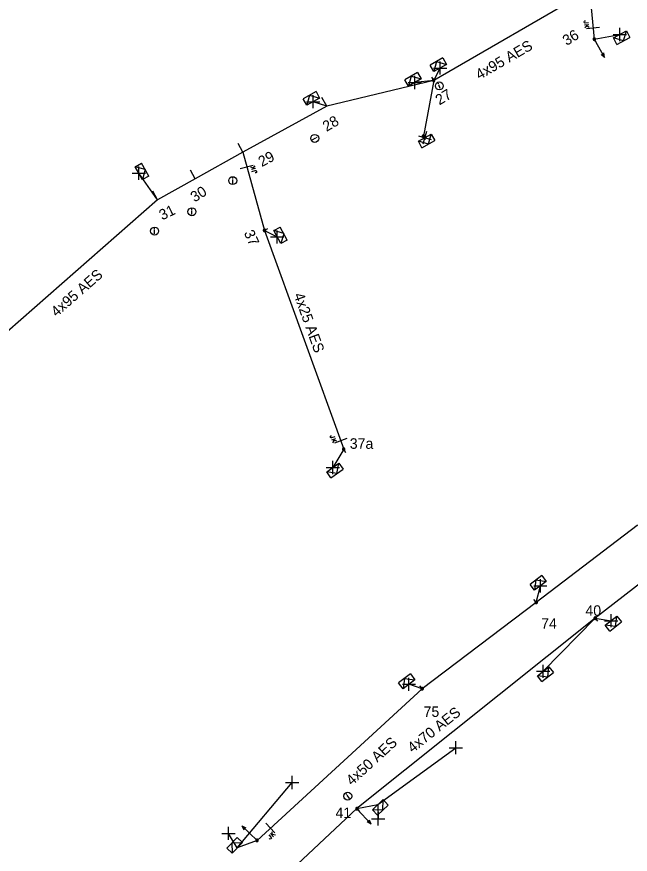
# Model space of a CAD drawing. Extents: x -540466 to -537383, y -1184038 to -1179972.
# Drawn here: x -537804.1 to -537745.9, y -1180456.9 to -1180377.4 of the extents above; entities that cross this region are included whole.
import ezdxf

# ---------------------------------------------------------------- set-up
doc = ezdxf.new("R2010")
doc.units = 0
for name, color, linetype in [('Vrstva 1', 7, 'Continuous'), ('Vrstva 10', 7, 'Continuous'), ('Vrstva 13', 7, 'Continuous'), ('Vrstva 14', 7, 'Continuous'), ('Vrstva 15', 7, 'Continuous'), ('Vrstva 18', 7, 'Continuous'), ('Vrstva 2', 7, 'Continuous'), ('Vrstva 31', 7, 'Continuous'), ('Vrstva 34', 7, 'Continuous'), ('Vrstva 36', 7, 'Continuous'), ('Vrstva 4', 7, 'Continuous'), ('Vrstva 50', 7, 'Continuous'), ('Vrstva 51', 7, 'Continuous'), ('Vrstva 54', 7, 'Continuous'), ('Vrstva 59', 7, 'Continuous'), ('Vrstva 8', 7, 'Continuous'), ('Vrstva 9', 7, 'Continuous')]:
    doc.layers.add(name, color=color, linetype=linetype)

# ---------------------------------------------------------------- blocks, each defined once
blk = doc.blocks.new('NN560')
at = {"layer": 'Vrstva 2'}
for points in [[(1.999, -0.001), (1.59, 0.141)], [(0, -0.001), (1.999, -0.001)], [(1.999, -0.001), (1.59, -0.134)]]:
    blk.add_lwpolyline(points, dxfattribs=at)
blk = doc.blocks.new('NN840')
at = {"layer": 'Vrstva 15'}
for points in [[(0.003, 0.619), (0.003, -0.631)], [(-0.745, -0.71), (-0.745, -0.66)], [(-0.73, -0.764), (-0.745, -0.71)], [(-0.657, -0.798), (-0.73, -0.764)], [(-0.558, -0.764), (-0.627, -0.798)], [(-0.538, -0.71), (-0.558, -0.764)], [(-0.538, -0.385), (-0.538, -0.71)], [(-0.332, -0.385), (-0.332, -0.798)], [(-0.332, -0.641), (-0.125, -0.385)], [(-0.263, -0.557), (-0.091, -0.798)], [(-0.627, -0.798), (-0.657, -0.798)]]:
    blk.add_lwpolyline(points, dxfattribs=at)
blk = doc.blocks.new('NN770')
at = {"layer": 'Vrstva 10'}
for p, q in [((0.002, 0.187), (0.002, 0.263)), ((0.002, -0.276), (0.002, 0.111))]:
    blk.add_line(p, q, dxfattribs=at)
blk.add_circle((0, -0.008), 0.375, dxfattribs=at)
blk = doc.blocks.new('NN800')
at = {"layer": 'Vrstva 1'}
for points in [[(-0.442, 0.442), (0.442, -0.442)], [(-0.442, -0.442), (0.442, 0.442)]]:
    blk.add_lwpolyline(points, dxfattribs=at)
blk = doc.blocks.new('NN630')
at = {"layer": 'Vrstva 9'}
for points in [[(-0.003, -0.7), (-0.703, 0)], [(-0.703, -0.7), (-0.703, 0), (0.697, 0), (0.697, -0.7)], [(-0.703, -0.7), (0.697, -0.7)], [(-0.003, -0.7), (0.697, 0)]]:
    blk.add_lwpolyline(points, dxfattribs=at)
blk = doc.blocks.new('NN500')
at = {"layer": 'Vrstva 2'}
for points in [[(0, -0.24), (0.02, -0.23), (0.05, -0.23), (0.07, -0.22), (0.09, -0.22), (0.12, -0.2), (0.14, -0.19), (0.16, -0.18), (0.17, -0.16), (0.19, -0.14), (0.2, -0.12), (0.21, -0.1), (0.22, -0.07), (0.23, -0.05), (0.23, -0.02), (0.23, 0), (0.23, 0.02), (0.23, 0.05), (0.22, 0.07), (0.21, 0.1), (0.2, 0.12), (0.19, 0.14), (0.17, 0.16), (0.16, 0.17), (0.14, 0.19), (0.12, 0.2), (0.09, 0.21), (0.07, 0.22), (0.05, 0.23), (0.02, 0.23), (0, 0.23), (-0.03, 0.23), (-0.05, 0.23), (-0.07, 0.22), (-0.1, 0.21), (-0.12, 0.2), (-0.14, 0.19), (-0.16, 0.17), (-0.18, 0.16), (-0.19, 0.14), (-0.2, 0.12), (-0.22, 0.1), (-0.22, 0.07), (-0.23, 0.05), (-0.23, 0.02), (-0.24, 0), (-0.23, -0.02), (-0.23, -0.05), (-0.22, -0.07), (-0.22, -0.1), (-0.2, -0.12), (-0.19, -0.14), (-0.18, -0.16), (-0.16, -0.18), (-0.14, -0.19), (-0.12, -0.2), (-0.1, -0.22), (-0.07, -0.22), (-0.05, -0.23), (-0.03, -0.23), (0, -0.24)], [(0, -0.24), (0.02, -0.23), (0.05, -0.23), (0.07, -0.22), (0.09, -0.22), (0.12, -0.2), (0.14, -0.19), (0.16, -0.18), (0.17, -0.16), (0.19, -0.14), (0.2, -0.12), (0.21, -0.1), (0.22, -0.07), (0.23, -0.05), (0.23, -0.02), (0.23, 0), (0.23, 0.02), (0.23, 0.05), (0.22, 0.07), (0.21, 0.1), (0.2, 0.12), (0.19, 0.14), (0.17, 0.16), (0.16, 0.17), (0.14, 0.19), (0.12, 0.2), (0.09, 0.21), (0.07, 0.22), (0.05, 0.23), (0.02, 0.23), (0, 0.23), (-0.03, 0.23), (-0.05, 0.23), (-0.07, 0.22), (-0.1, 0.21), (-0.12, 0.2), (-0.14, 0.19), (-0.16, 0.17), (-0.18, 0.16), (-0.19, 0.14), (-0.2, 0.12), (-0.22, 0.1), (-0.22, 0.07), (-0.23, 0.05), (-0.23, 0.02), (-0.24, 0), (-0.23, -0.02), (-0.23, -0.05), (-0.22, -0.07), (-0.22, -0.1), (-0.2, -0.12), (-0.19, -0.14), (-0.18, -0.16), (-0.16, -0.18), (-0.14, -0.19), (-0.12, -0.2), (-0.1, -0.22), (-0.07, -0.22), (-0.05, -0.23), (-0.03, -0.23), (0, -0.24)], [(0, -0.21), (0.02, -0.2), (0.04, -0.2), (0.06, -0.2), (0.08, -0.19), (0.1, -0.18), (0.12, -0.17), (0.14, -0.15), (0.15, -0.14), (0.16, -0.12), (0.18, -0.1), (0.19, -0.08), (0.19, -0.06), (0.2, -0.04), (0.2, -0.02), (0.2, 0), (0.2, 0.02), (0.2, 0.04), (0.19, 0.06), (0.19, 0.08), (0.18, 0.1), (0.16, 0.12), (0.15, 0.14), (0.14, 0.15), (0.12, 0.17), (0.1, 0.18), (0.08, 0.19), (0.06, 0.19), (0.04, 0.2), (0.02, 0.2), (0, 0.2), (-0.02, 0.2), (-0.04, 0.2), (-0.06, 0.19), (-0.08, 0.19), (-0.1, 0.18), (-0.12, 0.17), (-0.14, 0.15), (-0.15, 0.14), (-0.17, 0.12), (-0.18, 0.1), (-0.19, 0.08), (-0.2, 0.06), (-0.2, 0.04), (-0.21, 0.02), (-0.21, 0), (-0.21, -0.02), (-0.2, -0.04), (-0.2, -0.06), (-0.19, -0.08), (-0.18, -0.1), (-0.17, -0.12), (-0.15, -0.14), (-0.14, -0.15), (-0.12, -0.17), (-0.1, -0.18), (-0.08, -0.19), (-0.06, -0.2), (-0.04, -0.2), (-0.02, -0.2), (0, -0.21)], [(0, -0.18), (0.02, -0.18), (0.04, -0.17), (0.05, -0.17), (0.07, -0.16), (0.09, -0.15), (0.1, -0.14), (0.12, -0.13), (0.13, -0.12), (0.14, -0.1), (0.15, -0.09), (0.16, -0.07), (0.17, -0.05), (0.17, -0.04), (0.17, -0.02), (0.17, 0), (0.17, 0.02), (0.17, 0.04), (0.17, 0.05), (0.16, 0.07), (0.15, 0.09), (0.14, 0.1), (0.13, 0.12), (0.12, 0.13), (0.1, 0.14), (0.09, 0.15), (0.07, 0.16), (0.05, 0.17), (0.04, 0.17), (0.02, 0.17), (0, 0.18), (-0.02, 0.17), (-0.04, 0.17), (-0.06, 0.17), (-0.07, 0.16), (-0.09, 0.15), (-0.1, 0.14), (-0.12, 0.13), (-0.13, 0.12), (-0.14, 0.1), (-0.15, 0.09), (-0.16, 0.07), (-0.17, 0.05), (-0.17, 0.04), (-0.18, 0.02), (-0.18, 0), (-0.18, -0.02), (-0.17, -0.04), (-0.17, -0.05), (-0.16, -0.07), (-0.15, -0.09), (-0.14, -0.1), (-0.13, -0.12), (-0.12, -0.13), (-0.1, -0.14), (-0.09, -0.15), (-0.07, -0.16), (-0.06, -0.17), (-0.04, -0.17), (-0.02, -0.18), (0, -0.18)], [(0, -0.15), (0.01, -0.15), (0.03, -0.14), (0.04, -0.14), (0.06, -0.13), (0.07, -0.13), (0.08, -0.12), (0.1, -0.11), (0.11, -0.1), (0.12, -0.09), (0.13, -0.07), (0.13, -0.06), (0.14, -0.05), (0.14, -0.03), (0.14, -0.02), (0.14, 0), (0.14, 0.01), (0.14, 0.03), (0.14, 0.04), (0.13, 0.06), (0.13, 0.07), (0.12, 0.09), (0.11, 0.1), (0.1, 0.11), (0.08, 0.12), (0.07, 0.13), (0.06, 0.13), (0.04, 0.14), (0.03, 0.14), (0.01, 0.14), (0, 0.15), (-0.02, 0.14), (-0.03, 0.14), (-0.05, 0.14), (-0.06, 0.13), (-0.07, 0.13), (-0.09, 0.12), (-0.1, 0.11), (-0.11, 0.1), (-0.12, 0.09), (-0.13, 0.07), (-0.13, 0.06), (-0.14, 0.04), (-0.14, 0.03), (-0.15, 0.01), (-0.15, 0), (-0.15, -0.02), (-0.14, -0.03), (-0.14, -0.05), (-0.13, -0.06), (-0.13, -0.07), (-0.12, -0.09), (-0.11, -0.1), (-0.1, -0.11), (-0.09, -0.12), (-0.07, -0.13), (-0.06, -0.13), (-0.05, -0.14), (-0.03, -0.14), (-0.02, -0.15), (0, -0.15)], [(0, -0.12), (0.01, -0.12), (0.02, -0.11), (0.03, -0.11), (0.05, -0.11), (0.06, -0.1), (0.07, -0.09), (0.08, -0.09), (0.09, -0.08), (0.09, -0.07), (0.1, -0.06), (0.11, -0.05), (0.11, -0.04), (0.11, -0.02), (0.11, -0.01), (0.12, 0), (0.11, 0.01), (0.11, 0.02), (0.11, 0.04), (0.11, 0.05), (0.1, 0.06), (0.09, 0.07), (0.09, 0.08), (0.08, 0.09), (0.07, 0.09), (0.06, 0.1), (0.05, 0.11), (0.03, 0.11), (0.02, 0.11), (0.01, 0.12), (0, 0.12), (-0.01, 0.12), (-0.03, 0.11), (-0.04, 0.11), (-0.05, 0.11), (-0.06, 0.1), (-0.07, 0.09), (-0.08, 0.09), (-0.09, 0.08), (-0.1, 0.07), (-0.1, 0.06), (-0.11, 0.05), (-0.11, 0.04), (-0.12, 0.02), (-0.12, 0.01), (-0.12, 0), (-0.12, -0.01), (-0.12, -0.02), (-0.11, -0.04), (-0.11, -0.05), (-0.1, -0.06), (-0.1, -0.07), (-0.09, -0.08), (-0.08, -0.09), (-0.07, -0.09), (-0.06, -0.1), (-0.05, -0.11), (-0.04, -0.11), (-0.03, -0.11), (-0.01, -0.12), (0, -0.12)], [(0, -0.09), (0.01, -0.09), (0.02, -0.09), (0.03, -0.08), (0.03, -0.08), (0.04, -0.08), (0.05, -0.07), (0.06, -0.07), (0.06, -0.06), (0.07, -0.05), (0.07, -0.04), (0.08, -0.04), (0.08, -0.03), (0.08, -0.02), (0.09, -0.01), (0.09, 0), (0.09, 0.01), (0.08, 0.02), (0.08, 0.03), (0.08, 0.03), (0.07, 0.04), (0.07, 0.05), (0.06, 0.06), (0.06, 0.06), (0.05, 0.07), (0.04, 0.07), (0.03, 0.08), (0.03, 0.08), (0.02, 0.08), (0.01, 0.09), (0, 0.09), (-0.01, 0.09), (-0.02, 0.08), (-0.03, 0.08), (-0.04, 0.08), (-0.04, 0.07), (-0.05, 0.07), (-0.06, 0.06), (-0.07, 0.06), (-0.07, 0.05), (-0.08, 0.04), (-0.08, 0.03), (-0.08, 0.03), (-0.09, 0.02), (-0.09, 0.01), (-0.09, 0), (-0.09, -0.01), (-0.09, -0.02), (-0.08, -0.03), (-0.08, -0.04), (-0.08, -0.04), (-0.07, -0.05), (-0.07, -0.06), (-0.06, -0.07), (-0.05, -0.07), (-0.04, -0.08), (-0.04, -0.08), (-0.03, -0.08), (-0.02, -0.09), (-0.01, -0.09), (0, -0.09)], [(0, -0.06), (0, -0.06), (0.01, -0.06), (0.02, -0.05), (0.02, -0.05), (0.03, -0.05), (0.03, -0.05), (0.04, -0.04), (0.04, -0.04), (0.05, -0.03), (0.05, -0.03), (0.05, -0.02), (0.05, -0.02), (0.05, -0.01), (0.06, -0.01), (0.06, 0), (0.06, 0.01), (0.05, 0.01), (0.05, 0.02), (0.05, 0.02), (0.05, 0.03), (0.05, 0.03), (0.04, 0.04), (0.04, 0.04), (0.03, 0.05), (0.03, 0.05), (0.02, 0.05), (0.02, 0.05), (0.01, 0.06), (0, 0.06), (0, 0.06), (-0.01, 0.06), (-0.01, 0.06), (-0.02, 0.05), (-0.02, 0.05), (-0.03, 0.05), (-0.03, 0.05), (-0.04, 0.04), (-0.04, 0.04), (-0.05, 0.03), (-0.05, 0.03), (-0.05, 0.02), (-0.06, 0.02), (-0.06, 0.01), (-0.06, 0.01), (-0.06, 0), (-0.06, -0.01), (-0.06, -0.01), (-0.06, -0.02), (-0.05, -0.02), (-0.05, -0.03), (-0.05, -0.03), (-0.04, -0.04), (-0.04, -0.04), (-0.03, -0.05), (-0.03, -0.05), (-0.02, -0.05), (-0.02, -0.05), (-0.01, -0.06), (-0.01, -0.06), (0, -0.06)], [(0, -0.03), (0, -0.03), (0, -0.03), (0.01, -0.03), (0.01, -0.03), (0.01, -0.02), (0.02, -0.02), (0.02, -0.02), (0.02, -0.02), (0.02, -0.02), (0.02, -0.01), (0.02, -0.01), (0.03, -0.01), (0.03, -0.01), (0.03, 0), (0.03, 0), (0.03, 0), (0.03, 0.01), (0.03, 0.01), (0.02, 0.01), (0.02, 0.01), (0.02, 0.02), (0.02, 0.02), (0.02, 0.02), (0.02, 0.02), (0.01, 0.02), (0.01, 0.02), (0.01, 0.03), (0, 0.03), (0, 0.03), (0, 0.03), (0, 0.03), (-0.01, 0.03), (-0.01, 0.03), (-0.01, 0.02), (-0.02, 0.02), (-0.02, 0.02), (-0.02, 0.02), (-0.02, 0.02), (-0.02, 0.02), (-0.03, 0.01), (-0.03, 0.01), (-0.03, 0.01), (-0.03, 0.01), (-0.03, 0), (-0.03, 0), (-0.03, 0), (-0.03, -0.01), (-0.03, -0.01), (-0.03, -0.01), (-0.03, -0.01), (-0.02, -0.02), (-0.02, -0.02), (-0.02, -0.02), (-0.02, -0.02), (-0.02, -0.02), (-0.01, -0.03), (-0.01, -0.03), (-0.01, -0.03), (0, -0.03), (0, -0.03)], [(0.23, 0), (0.7, 0)]]:
    blk.add_lwpolyline(points, dxfattribs=at)
blk = doc.blocks.new('NN510')
at = {"layer": 'Vrstva 2'}
blk.add_lwpolyline([(0.001, 0.002), (0.001, 0.939)], dxfattribs=at)

msp = doc.modelspace()

# ---------------------------------------------------------------- linework, layer by layer
at = {"layer": 'Vrstva 4'}
msp.add_lwpolyline([(-537773.06, -1180418.44), (-537774.098, -1180420.166)], dxfattribs=at)
at = {"layer": 'Vrstva 50'}
for points in [[(-537749.755, -1180374.876), (-537764.526, -1180383.433), (-537774.672, -1180385.885), (-537782.62, -1180390.235)], [(-537749.755, -1180374.876), (-537749.292, -1180379.522)], [(-537782.62, -1180390.235), (-537787.133, -1180392.773), (-537790.718, -1180394.775), (-537808.886, -1180410.7), (-537818.711, -1180419.991), (-537833.255, -1180440.612)], [(-537782.62, -1180390.235), (-537780.576, -1180397.669), (-537773.06, -1180418.44)], [(-537737.733, -1180425.579), (-537749.207, -1180434.474), (-537771.799, -1180452.548), (-537790.796, -1180470.357), (-537796.576, -1180477.236), (-537801.465, -1180483.556), (-537801.379, -1180484.135)], [(-537737.733, -1180425.579), (-537745.22, -1180425.679), (-537754.798, -1180432.973), (-537765.621, -1180441.171), (-537781.283, -1180455.558)]]:
    msp.add_lwpolyline(points, dxfattribs=at)
at = {"layer": 'Vrstva 54'}
for points in [[(-537764.526, -1180383.433), (-537763.917, -1180382.263)], [(-537764.526, -1180383.433), (-537766.317, -1180383.636)], [(-537774.672, -1180385.885), (-537775.955, -1180385.459)], [(-537790.718, -1180394.775), (-537792.494, -1180392.241)], [(-537754.798, -1180432.973), (-537754.408, -1180431.407)], [(-537749.207, -1180434.474), (-537754.134, -1180439.51)], [(-537749.207, -1180434.474), (-537747.693, -1180434.708)], [(-537765.621, -1180441.171), (-537766.869, -1180440.746)], [(-537771.799, -1180452.548), (-537769.828, -1180452.165)]]:
    msp.add_lwpolyline(points, dxfattribs=at)
at = {"layer": 'Vrstva 59'}
for points in [[(-537769.828, -1180452.165), (-537762.424, -1180446.762)], [(-537783.161, -1180456.272), (-537777.94, -1180450.067)], [(-537769.828, -1180452.165), (-537769.787, -1180453.521)], [(-537783.161, -1180456.272), (-537783.983, -1180454.894)]]:
    msp.add_lwpolyline(points, dxfattribs=at)
at = {"layer": 'Vrstva 8'}
for points in [[(-537749.292, -1180379.522), (-537746.861, -1180379.076)], [(-537764.526, -1180383.433), (-537765.49, -1180388.73), (-537765.36, -1180388.87)], [(-537780.576, -1180397.669), (-537779.366, -1180398.297)], [(-537781.283, -1180455.558), (-537783.161, -1180456.272)]]:
    msp.add_lwpolyline(points, dxfattribs=at)

# ---------------------------------------------------------------- block references
at = {"layer": 'Vrstva 13'}
for p, xscale, yscale, rotation in [((-537749.292, -1180379.522), 0.5, 0.5000000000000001, -61.5600000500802), ((-537764.526, -1180383.433), 0.5, 0.5, 119.65600000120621), ((-537765.49, -1180388.73), 0.5, 0.5, -61.66230795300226), ((-537780.576, -1180397.669), 0.5, 0.5, 28.22500001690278), ((-537773.06, -1180418.44), 0.5, 0.5000000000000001, -61.76500000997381), ((-537754.798, -1180432.973), 0.5, 0.5, 127.17399988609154), ((-537749.207, -1180434.474), 0.5, 0.5000000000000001, -52.07499995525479), ((-537765.621, -1180441.171), 0.5, 0.5, 126.94599993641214), ((-537771.799, -1180452.548), 0.5000000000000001, 0.4999999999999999, -47.0440000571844), ((-537781.283, -1180455.558), 0.5, 0.5, 135.89599999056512)]:
    msp.add_blockref('NN500', p, dxfattribs=dict(at, xscale=xscale, yscale=yscale, rotation=rotation))
for name, p, rotation in [('NN560', (-537749.292, -1180379.522), -60.543316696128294), ('NN510', (-537774.672, -1180385.886), 28.968583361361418), ('NN510', (-537782.62, -1180390.236), 28.96858332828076), ('NN510', (-537787.133, -1180392.774), 29.310947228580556), ('NN510', (-537790.718, -1180394.776), 29.310947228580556), ('NN560', (-537771.799, -1180452.548), -47.52668892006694), ('NN560', (-537781.283, -1180455.558), 136.22300564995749)]:
    msp.add_blockref(name, p, dxfattribs=dict(at, rotation=rotation))
at = {"layer": 'Vrstva 18'}
for p, rotation in [((-537749.397, -1180378.463), -84.30894449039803), ((-537782.265, -1180391.647), 104.11681665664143), ((-537773.353, -1180417.632), -70.10730271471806), ((-537780.016, -1180454.394), 42.5703582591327)]:
    msp.add_blockref('NN840', p, dxfattribs=dict(at, rotation=rotation))
at = {"layer": 'Vrstva 31'}
for p, rotation in [((-537746.861, -1180379.076), 28.440411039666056), ((-537763.917, -1180382.263), -150.34403609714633), ((-537766.317, -1180383.636), -150.13998888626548), ((-537775.955, -1180385.459), -151.03141663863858), ((-537765.36, -1180388.87), 28.73979522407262), ((-537792.494, -1180392.241), 119.31281114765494), ((-537779.366, -1180398.297), 118.25937501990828), ((-537774.098, -1180420.166), 35.353883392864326), ((-537754.408, -1180431.407), -142.82574437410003), ((-537747.693, -1180434.708), 37.92500278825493), ((-537754.134, -1180439.51), 38.34447494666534), ((-537766.869, -1180440.746), -143.0537833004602), ((-537769.828, -1180452.165), 42.956211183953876), ((-537783.161, -1180456.272), -134.1039333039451)]:
    msp.add_blockref('NN630', p, dxfattribs=dict(at, rotation=rotation))
at = {"layer": 'Vrstva 34'}
for p, rotation in [((-537746.861, -1180379.076), 45), ((-537763.917, -1180382.263), 45), ((-537766.317, -1180383.636), 45.00000009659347), ((-537775.955, -1180385.459), 44.99999995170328), ((-537765.36, -1180388.87), 28.997030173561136), ((-537792.494, -1180392.241), 44.99999995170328), ((-537779.366, -1180398.297), 45), ((-537774.098, -1180420.166), 45), ((-537754.408, -1180431.407), 45), ((-537747.693, -1180434.708), 45), ((-537754.134, -1180439.51), 45), ((-537766.869, -1180440.746), 44.99999995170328), ((-537762.424, -1180446.762), 45), ((-537777.94, -1180450.067), 44.99999995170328), ((-537769.787, -1180453.521), 45.00000009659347), ((-537783.983, -1180454.894), 45)]:
    msp.add_blockref('NN800', p, dxfattribs=dict(at, rotation=rotation))
at = {"layer": 'Vrstva 36'}
for p, rotation in [((-537763.993, -1180383.95), 19.17900842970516), ((-537775.802, -1180388.942), -61.02851950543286), ((-537772.677, -1180451.353), 33.02386661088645)]:
    msp.add_blockref('NN770', p, dxfattribs=dict(at, rotation=rotation))
for p in [(-537783.585, -1180392.942), (-537787.454, -1180395.894), (-537790.995, -1180397.731)]:
    msp.add_blockref('NN770', p, dxfattribs=at)

# ---------------------------------------------------------------- texts
at = {"layer": 'Vrstva 14'}
for s, rotation, p in [('36', 31.582, (-537751.912, -1180380.176)), ('27', 31.401, (-537763.979, -1180385.825)), ('28', 30.534, (-537774.69, -1180388.332)), ('29', 28.403, (-537780.825, -1180391.674)), ('30', 31.93, (-537787.204, -1180395.03)), ('31', 25.855, (-537790.274, -1180396.733)), ('37', 294.819, (-537782.553, -1180397.901))]:
    msp.add_text(s, height=1, rotation=rotation, dxfattribs=at).set_placement(p)
for s, p in [('37a', (-537772.484, -1180418.399)), ('40', (-537750.131, -1180434.249)), ('74', (-537754.329, -1180435.477)), ('75', (-537765.482, -1180443.841)), ('41', (-537773.836, -1180453.439))]:
    msp.add_text(s, height=1, dxfattribs=at).set_placement(p)
at = {"layer": 'Vrstva 51'}
for s, rotation, p in [('4x95 AES', 30.084, (-537760.186, -1180383.405)), ('4x95 AES', 41.236, (-537800.294, -1180405.931)), ('4x25 AES', 289.893, (-537777.819, -1180403.794)), ('4x70 AES', 38.66, (-537766.517, -1180447.302)), ('4x50 AES', 42.57, (-537772.281, -1180450.414))]:
    msp.add_text(s, height=1, rotation=rotation, dxfattribs=at).set_placement(p)

doc.saveas('drawing.dxf')
